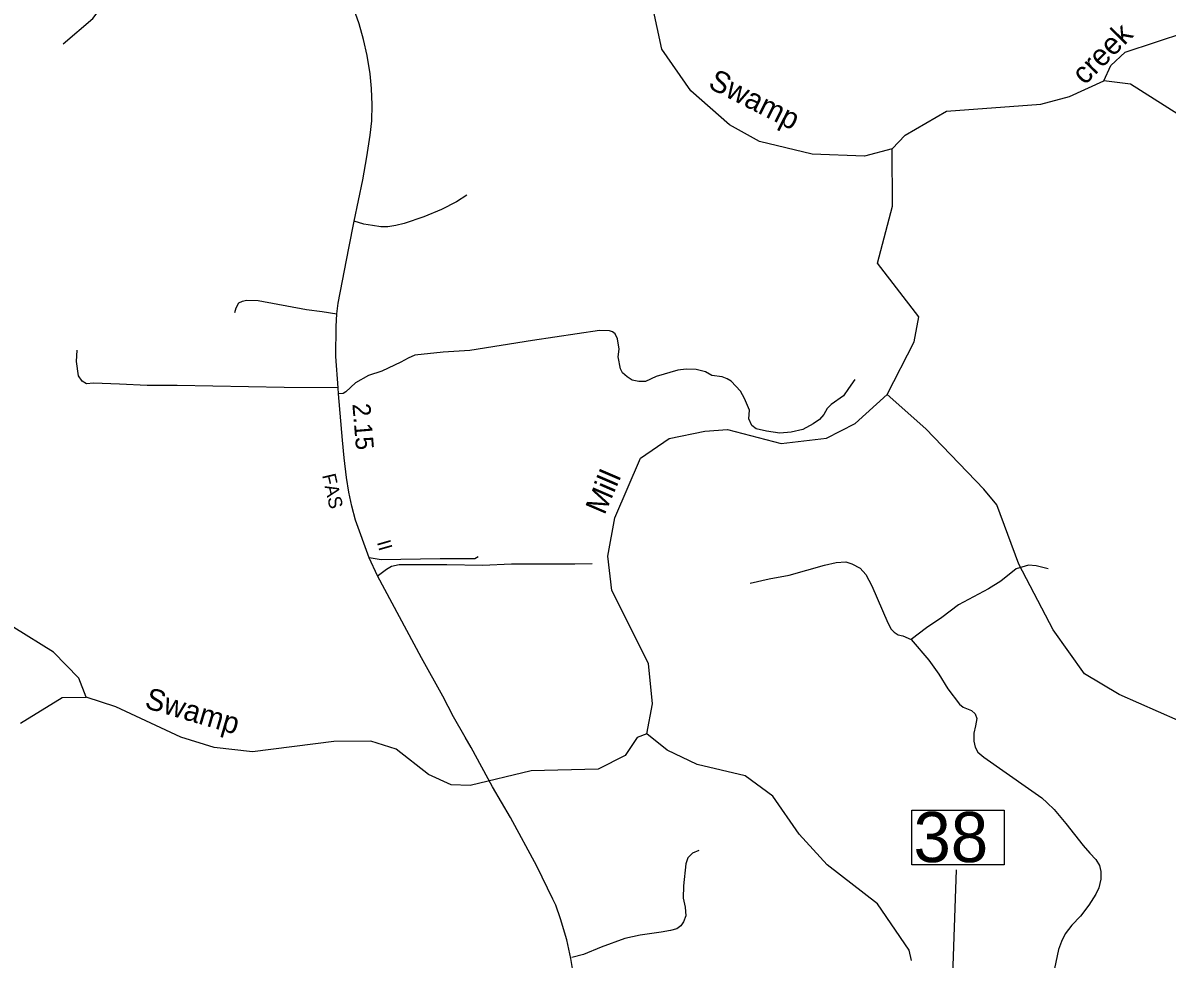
# Model space of a CAD drawing. Extents: x 2104537 to 2336408, y 34176 to 229611.
# Drawn here: x 2272785 to 2280765, y 129950 to 136477 of the extents above; entities that cross this region are included whole.
import ezdxf

# ---------------------------------------------------------------- set-up
doc = ezdxf.new("R2010")
doc.units = 0
for name, color, linetype in [('Exist Hydrographic Creek Single Shore', 7, 'Continuous'), ('Exist Hydrographic Misc Water Feature', 7, 'Continuous'), ('Exist Road Non-System Type 51', 7, 'Continuous'), ('Exist Road Primary NC Attributed', 7, 'Continuous'), ('Exist Road Primary NC Label', 7, 'Continuous'), ('Exist Road Primary NC Mileage Hundredths English Label', 7, 'Continuous'), ('Exist Road Secondary Structure Standard Bridge Number Label', 7, 'Continuous'), ('Old_Level_32', 7, 'Continuous')]:
    doc.layers.add(name, color=color, linetype=linetype)

msp = doc.modelspace()

# ---------------------------------------------------------------- linework, layer by layer
at = {"layer": 'Exist Hydrographic Creek Single Shore'}
for points in [[(2278846.3, 135600.4), (2278655.4, 135548.3), (2278288.4, 135562), (2277921.3, 135651.1), (2277712.4, 135766.6), (2277443.4, 136004.7), (2277240.4, 136294), (2277118.4, 136867.1), (2277108.3, 137093.7), (2277055.4, 137324.2), (2276860.4, 137698.7), (2276842.4, 137829)], [(2280324.3, 136073.7), (2280373.4, 136181), (2280472.4, 136274.2), (2280896.4, 136413.6), (2281878.4, 137404.9), (2281951.4, 137587.1)], [(2278846.3, 135600.4), (2278937.4, 135693.8), (2279227.3, 135862), (2279884.5, 135911.6), (2280084.4, 135963.5), (2280324.3, 136073.7)], [(2283382.5, 134226.9), (2283182.4, 134191.4), (2282765.5, 134357), (2282085.5, 134924.4), (2281689.4, 135302.7), (2280508.5, 136050.4), (2280324.3, 136073.7)], [(2278812.5, 133885.6), (2279000.3, 134252.6), (2279032.3, 134429.1), (2278745.4, 134802), (2278850.4, 135200.1), (2278846.3, 135600.4)], [(2277135.4, 131520.2), (2277175.4, 131729.4), (2277147.5, 132012), (2276892.4, 132518.8), (2276865.3, 132758.7), (2276913.3, 133026.8), (2277092.3, 133443.2), (2277291.4, 133580.4), (2277540.4, 133631.4), (2277698.4, 133641.4), (2278074.3, 133545.5), (2278390.5, 133582.1), (2278589.4, 133683.2), (2278812.5, 133885.6)], [(2272769.4, 131594.7), (2273059.3, 131772.8), (2273226.3, 131776.2)], [(2277135.4, 131520.2), (2277068.3, 131495.2), (2276986.3, 131368.9), (2276796.4, 131274.2), (2276329.3, 131263.5), (2275905.5, 131160.2), (2275772.4, 131166.1), (2275613.5, 131238), (2275387.3, 131412.9), (2275211.4, 131468.8), (2274953.4, 131467.2), (2274387.5, 131396.2), (2274120.3, 131424.3), (2273886.3, 131497.7), (2273434.4, 131709.8), (2273226.3, 131776.2)], [(2278982.5, 129939.6), (2278965.5, 130012.1), (2278745.4, 130334.5), (2278393.4, 130607), (2278199.4, 130820.6), (2278014.4, 131086.6), (2277821.5, 131228.1), (2277487.4, 131306.8), (2277278.5, 131405.9), (2277135.4, 131520.2)]]:
    msp.add_lwpolyline(points, dxfattribs=at)
at = {"layer": 'Exist Hydrographic Misc Water Feature'}
for points in [[(2273066.3, 136332.1), (2273273.2, 136508.5), (2273405.3, 136683.1), (2273494.3, 136907.7), (2273574.2, 137335.8), (2273734.4, 137799.6)], [(2273226.3, 131776.2), (2273174.4, 131908.4), (2272998.4, 132088.9), (2272721.4, 132261.5), (2272410.4, 132543.1), (2271223.3, 133914.2), (2271121.4, 134112.9), (2271110.3, 134362.4), (2271157.3, 134771.6)], [(2281312.5, 131118), (2281059.5, 131424.7), (2280841.5, 131612.6), (2280431.4, 131794.3), (2280188.4, 131940.1), (2279969.4, 132246.1), (2279731.3, 132703.4), (2279577.3, 133116.4), (2279485.5, 133226.4), (2279081.3, 133647.5), (2278812.5, 133885.6)]]:
    msp.add_lwpolyline(points, dxfattribs=at)
at = {"layer": 'Exist Road Non-System Type 51'}
for points in [[(2275880.9, 135276.9), (2275809.4, 135230), (2275703.8, 135177), (2275582.4, 135125.5), (2275443.1, 135078), (2275385.1, 135063.7), (2275331.1, 135055.3), (2275281.2, 135054.6), (2275223.1, 135065.9), (2275163.2, 135073.3), (2275096, 135094.6)], [(2274264.3, 134457.6), (2274272.2, 134491.5), (2274291.9, 134525.9), (2274315.7, 134537.9), (2274345.7, 134544.2), (2274425.7, 134541.1), (2274762.3, 134478.1), (2274872.3, 134465.2), (2274974.9, 134447.8)], [(2278587, 133991.2), (2278541.9, 133929.1), (2278508.4, 133876.6), (2278421, 133817.6), (2278393.2, 133789.3), (2278369.8, 133747.1), (2278340.2, 133712.9), (2278296.3, 133682.6), (2278225.1, 133643.6), (2278143, 133624.9), (2278063.2, 133615.9), (2277970.9, 133630.8), (2277898.7, 133646), (2277868.4, 133669.9), (2277848, 133717.8), (2277851.4, 133777.8), (2277818.6, 133859.1), (2277790, 133908.9), (2277725.1, 133980.3), (2277696.9, 133996), (2277661.1, 134009.8), (2277588.8, 134018.7), (2277546.3, 134044.5), (2277480.3, 134059.9), (2277410.2, 134063.2), (2277352.3, 134056.4), (2277200.6, 134012.8), (2277127.1, 133978.1), (2277080.9, 133977.4), (2277035.1, 133987.1), (2276998.8, 134008.8), (2276966.6, 134038.3), (2276952, 134066.1), (2276937.2, 134148.1), (2276942.5, 134202.1), (2276932.1, 134273.8), (2276915.4, 134309.9), (2276897.3, 134323.7), (2276875.2, 134331.3), (2276805.3, 134332.7), (2276339.8, 134263.6), (2275902.6, 134193), (2275716.7, 134181.2), (2275518.8, 134161.1), (2275471.2, 134140.7), (2275421.4, 134112.1), (2275288.3, 134048.4), (2275196.6, 134019.4), (2275105, 133966.7), (2275037.6, 133906), (2275018, 133893.9), (2274986.8, 133891.9)], [(2274984.7, 133933.9), (2274607.2, 133934.7), (2273860.9, 133950.1), (2273652.9, 133948.2), (2273458.9, 133958.5), (2273276.7, 133965), (2273229, 133960.3), (2273198.9, 133980.3), (2273172.4, 134015.9), (2273159.2, 134115.8), (2273162.7, 134195.8)], [(2275960.3, 132753.9), (2275936.5, 132739.6), (2275696.4, 132741), (2275284.2, 132732.9), (2275199.6, 132747.6)], [(2276754.8, 132706.1), (2276634.7, 132702.8), (2276192.9, 132704.1), (2275991, 132693.9), (2275742.8, 132699.4), (2275408.9, 132698), (2275356.8, 132687.2), (2275321, 132666.9), (2275256.4, 132617.9)], [(2277856.3, 132570), (2277990.1, 132601.2), (2278130, 132626.7), (2278375, 132697.4), (2278457.1, 132716.1), (2278523.1, 132718.8), (2278565.1, 132705.2), (2278623.3, 132675.9), (2278663.8, 132632.4), (2278704.9, 132552.9), (2278817.6, 132293.9), (2278840.1, 132250.2), (2278860.3, 132228.5), (2278888.5, 132210.9), (2278922.5, 132205), (2278980.7, 132177.9)], [(2279935.5, 132671.8), (2279851.3, 132690.8), (2279797.3, 132696.1), (2279711.5, 132671.2), (2279604.5, 132584.1), (2279519.2, 132531.3), (2279310.1, 132419.2), (2279193.3, 132331.9), (2279087.9, 132258.8), (2278980.7, 132177.9)], [(2278980.7, 132177.9), (2279102.5, 132033.2), (2279173.5, 131935.7), (2279234.5, 131834.5), (2279317.7, 131727.3), (2279341.9, 131705.5), (2279400.2, 131684), (2279426.6, 131660.6), (2279436.8, 131628.6), (2279429.3, 131576.5), (2279415.8, 131526.3), (2279416.4, 131470.2), (2279427, 131426.7), (2279445.4, 131392.5), (2279485.7, 131357), (2279798, 131140.4), (2279890.9, 131073.3), (2279929.3, 131039.8), (2279977.6, 130992.3), (2280058.7, 130895.2), (2280180.4, 130742.7), (2280224.9, 130689), (2280267.3, 130643.6), (2280293.1, 130603.7), (2280302.5, 130559.9), (2280303.1, 130507.7), (2280287.8, 130447.7), (2280268.3, 130403.4), (2280218.9, 130327), (2280160, 130250.4), (2280100.4, 130187.6), (2280053, 130125.2), (2280027.7, 130072.9), (2280006.3, 130016.5), (2279979.8, 129884.5)], [(2277498.5, 130708.2), (2277454.9, 130687.7), (2277423.1, 130657.2), (2277409.5, 130613.2), (2277393.1, 130461), (2277390.1, 130375.1), (2277403, 130311.2), (2277407.4, 130251.1), (2277391.8, 130209.1), (2277374.2, 130180.9), (2277346.3, 130160.8), (2277302.4, 130150.1), (2277236.9, 130137.3), (2277088.9, 130115.9), (2276983.2, 130092.7), (2276818, 130032.9), (2276694.3, 129981.8), (2276612.6, 129960.4)]]:
    msp.add_lwpolyline(points, dxfattribs=at)
at = {"layer": 'Exist Road Primary NC Attributed'}
msp.add_lwpolyline([(2276622.5, 129855.7), (2276605.5, 129954.7), (2276577.7, 130084.6), (2276534.4, 130231.5), (2276501.9, 130325.9), (2276481.7, 130367.4), (2276369.7, 130598.5), (2276185, 130936.9), (2276059.6, 131151.9), (2275911.7, 131424.8), (2275869.3, 131498.5), (2275787.9, 131640), (2275714.6, 131783.5), (2275564.6, 132050.1), (2275257.3, 132621.4), (2275199.6, 132747.6), (2275105.8, 133009.6), (2275079.5, 133108.6), (2275057.9, 133206), (2275042.4, 133308.1), (2275025.4, 133445.8), (2275013.8, 133567.4), (2274986.8, 133891.9), (2274984.7, 133933.9), (2274966.9, 134151.7), (2274969.3, 134360), (2274974.9, 134447.8), (2274984, 134524), (2275057.3, 134906.4), (2275096, 135094.6), (2275156.8, 135382.4), (2275184.7, 135543), (2275207.9, 135694.5), (2275218.7, 135793.5), (2275220.2, 135906.5), (2275217.1, 136019.4), (2275206.3, 136122.4), (2275186.2, 136250.8), (2275161.5, 136360.6), (2275130.6, 136470.4), (2275067.2, 136649.9)], dxfattribs=at)
at = {"layer": 'Exist Road Secondary Structure Standard Bridge Number Label'}
msp.add_line((2279259.7, 129505.2), (2279296.4, 130571.4), dxfattribs=at)
msp.add_lwpolyline([(2278983.6, 130988.7), (2279627.7, 130988.7), (2279627.7, 130606.4), (2278983.6, 130606.4)], close=True, dxfattribs=at)

# ---------------------------------------------------------------- texts
at = {"layer": 'Exist Road Primary NC Label'}
for s, rotation, p in [('FAS', 283.04474, (2274871.2, 133323.2)), ('II', 285.99631, (2275253.5, 132856.8))]:
    msp.add_text(s, height=95, rotation=rotation, dxfattribs=at).set_placement(p)
at = {"layer": 'Exist Road Primary NC Mileage Hundredths English Label'}
msp.add_text('2.15', height=125, rotation=274.75127, dxfattribs=at).set_placement((2275082.7, 133820))
at = {"layer": 'Exist Road Secondary Structure Standard Bridge Number Label'}
msp.add_text('38', height=350, dxfattribs=at).set_placement((2278996.1, 130626.2))
at = {"layer": 'Old_Level_32'}
for s, rotation, p in [('creek', 45.27125, (2280190.5, 136038.7)), ('Swamp', 333.17265, (2277556.3, 136028.1)), ('Mill', 66.7363, (2276841, 133041.4)), ('Swamp', 343.62064, (2273627.9, 131703.3))]:
    msp.add_text(s, height=150, rotation=rotation, dxfattribs=at).set_placement(p)

doc.saveas('drawing.dxf')
